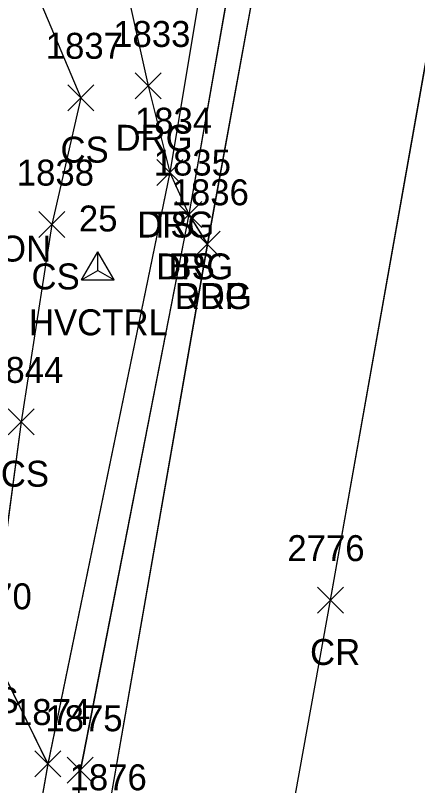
# Model space of a CAD drawing. Extents: x 1554668 to 1563881, y 831386 to 834374.
# Drawn here: x 1562220.5 to 1562251.5, y 832599.4 to 832658.8 of the extents above; entities that cross this region are included whole.
import ezdxf

# ---------------------------------------------------------------- set-up
doc = ezdxf.new("R2010")
doc.units = 0
for name, color, linetype in [('C_A', 7, 'Continuous'), ('C_I', 7, 'Continuous'), ('CPSM', 7, 'Continuous'), ('L_A', 7, 'Continuous'), ('L_I', 7, 'Continuous'), ('L_TIC', 7, 'Continuous'), ('LELB', 7, 'Continuous'), ('P_A', 7, 'Continuous'), ('P_I', 7, 'Continuous'), ('P_TIC', 7, 'Continuous'), ('PET', 7, 'Continuous'), ('PRC', 7, 'Continuous'), ('R_A', 7, 'Continuous'), ('R_I', 7, 'Continuous'), ('R_TIC', 7, 'Continuous'), ('RDG', 7, 'Continuous')]:
    doc.layers.add(name, color=color, linetype=linetype)

msp = doc.modelspace()

# ---------------------------------------------------------------- linework, layer by layer
at = {"layer": 'CPSM'}
for p, q in [((1562225.606, 832638.407), (1562226.856, 832640.572)), ((1562228.106, 832638.407), (1562226.856, 832640.572)), ((1562226.856, 832639.129), (1562226.856, 832640.572)), ((1562225.606, 832638.407), (1562226.856, 832639.129)), ((1562226.856, 832639.129), (1562226.856, 832639.129)), ((1562226.856, 832639.129), (1562228.106, 832638.407)), ((1562225.606, 832638.407), (1562228.106, 832638.407))]:
    msp.add_line(p, q, dxfattribs=at)
at = {"layer": 'L_TIC'}
for points in [[(1562224.537, 832651.434), (1562226.537, 832653.434)], [(1562226.537, 832651.434), (1562224.537, 832653.434)], [(1562231.401, 832645.664), (1562233.401, 832647.664)], [(1562233.401, 832645.664), (1562231.401, 832647.664)], [(1562232.855, 832642.437), (1562234.855, 832644.437)], [(1562234.855, 832642.437), (1562232.855, 832644.437)], [(1562222.306, 832641.664), (1562224.306, 832643.664)], [(1562224.306, 832641.664), (1562222.306, 832643.664)], [(1562219.942, 832626.463), (1562221.942, 832628.463)], [(1562221.942, 832626.463), (1562219.942, 832628.463)], [(1562222.013, 832600.103), (1562224.013, 832602.103)], [(1562224.013, 832600.103), (1562222.013, 832602.103)], [(1562222.013, 832600.103), (1562224.013, 832602.103)], [(1562224.013, 832600.103), (1562222.013, 832602.103)], [(1562224.504, 832599.622), (1562226.504, 832601.622)], [(1562226.504, 832599.622), (1562224.504, 832601.622)]]:
    msp.add_lwpolyline(points, dxfattribs=at)
at = {"layer": 'LELB'}
for points in [[(1562200.319, 833009.343), (1562250.032, 832998.896), (1562276.392, 832991.44), (1562294.256, 832987.301), (1562294.509, 832979.714), (1562291.449, 832962.579), (1562287.107, 832937.999), (1562279.03, 832891.065), (1562273.318, 832854.566), (1562271.935, 832849.042), (1562264.251, 832813.847), (1562264.727, 832800.258), (1562260.831, 832790.587), (1562254.987, 832763.768), (1562255.206, 832758.108), (1562250.522, 832738.023), (1562244.864, 832713.348), (1562243.792, 832698.645), (1562237.934, 832666.666), (1562233.862, 832643.438), (1562225.508, 832600.623), (1562224.97, 832593.616)], [(1562200.319, 833009.343), (1562250.032, 832998.896), (1562276.392, 832991.44), (1562294.256, 832987.301), (1562294.509, 832979.714), (1562291.449, 832962.579), (1562287.107, 832937.999), (1562279.03, 832891.065), (1562273.318, 832854.566), (1562271.935, 832849.042), (1562264.251, 832813.847), (1562264.727, 832800.258), (1562260.831, 832790.587), (1562254.987, 832763.768), (1562255.206, 832758.108), (1562250.522, 832738.023), (1562244.864, 832713.348), (1562243.792, 832698.645), (1562237.934, 832666.666), (1562233.862, 832643.438), (1562225.508, 832600.623), (1562224.97, 832593.616)], [(1562200.319, 833009.343), (1562250.032, 832998.896), (1562276.392, 832991.44), (1562294.256, 832987.301), (1562294.509, 832979.714), (1562291.449, 832962.579), (1562287.107, 832937.999), (1562279.03, 832891.065), (1562273.318, 832854.566), (1562271.935, 832849.042), (1562264.251, 832813.847), (1562264.727, 832800.258), (1562260.831, 832790.587), (1562254.987, 832763.768), (1562255.206, 832758.108), (1562250.522, 832738.023), (1562244.864, 832713.348), (1562243.792, 832698.645), (1562237.934, 832666.666), (1562233.862, 832643.438), (1562225.508, 832600.623), (1562224.97, 832593.616)], [(1562200.322, 833009.343), (1562250.033, 832998.897), (1562276.395, 832991.44), (1562294.255, 832987.301), (1562294.509, 832979.715), (1562291.449, 832962.579), (1562287.105, 832937.996), (1562279.025, 832891.061), (1562273.315, 832854.563), (1562271.934, 832849.035), (1562264.247, 832813.846), (1562264.723, 832800.257), (1562260.828, 832790.584), (1562254.984, 832763.768), (1562255.203, 832758.102), (1562250.519, 832738.023), (1562244.861, 832713.342), (1562243.789, 832698.638), (1562237.929, 832666.662), (1562233.855, 832643.437), (1562225.504, 832600.622), (1562224.967, 832593.618)], [(1562218.14, 832900.292), (1562218.268, 832876.803), (1562215.95, 832854.332), (1562215.695, 832828.477), (1562203.989, 832802.393), (1562207.068, 832776.241), (1562211.153, 832738.443), (1562206.508, 832714.613), (1562211.878, 832706.879), (1562214.046, 832687.271), (1562219.869, 832665.89), (1562225.537, 832652.434), (1562223.306, 832642.664), (1562220.942, 832627.463), (1562218.599, 832610.018), (1562223.013, 832601.103)], [(1562218.139, 832900.297), (1562218.274, 832876.808), (1562215.955, 832854.338), (1562215.7, 832828.484), (1562203.993, 832802.4), (1562207.072, 832776.244), (1562211.155, 832738.444), (1562206.51, 832714.612), (1562211.882, 832706.883), (1562214.049, 832687.275), (1562219.873, 832665.886), (1562225.54, 832652.432), (1562223.311, 832642.661), (1562220.948, 832627.466), (1562218.602, 832610.014), (1562223.016, 832601.097)], [(1562218.139, 832900.297), (1562218.274, 832876.808), (1562215.955, 832854.338), (1562215.7, 832828.484), (1562203.993, 832802.4), (1562207.072, 832776.244), (1562211.155, 832738.444), (1562206.51, 832714.612), (1562211.882, 832706.883), (1562214.049, 832687.275), (1562219.873, 832665.886), (1562225.54, 832652.432), (1562223.311, 832642.661), (1562220.948, 832627.466), (1562218.602, 832610.014), (1562223.016, 832601.097)], [(1562218.139, 832900.297), (1562218.274, 832876.808), (1562215.955, 832854.338), (1562215.7, 832828.484), (1562203.993, 832802.4), (1562207.072, 832776.244), (1562211.155, 832738.444), (1562206.51, 832714.612), (1562211.882, 832706.883), (1562214.049, 832687.275), (1562219.873, 832665.886), (1562225.54, 832652.432), (1562223.311, 832642.661), (1562220.948, 832627.466), (1562218.602, 832610.014), (1562223.016, 832601.097)], [(1562257.146, 832792.191), (1562250.632, 832765.696), (1562249.746, 832756.735), (1562245.942, 832739.285), (1562239.571, 832720.027), (1562240.485, 832704.631), (1562235.792, 832667.031), (1562232.401, 832646.664), (1562223.013, 832601.103), (1562221.104, 832590.266)], [(1562257.149, 832792.196), (1562250.635, 832765.702), (1562249.749, 832756.74), (1562245.946, 832739.286), (1562239.574, 832720.029), (1562240.488, 832704.636), (1562235.794, 832667.026), (1562232.403, 832646.663), (1562223.016, 832601.097), (1562221.107, 832590.266)], [(1562257.149, 832792.196), (1562250.635, 832765.702), (1562249.749, 832756.74), (1562245.946, 832739.286), (1562239.574, 832720.029), (1562240.488, 832704.636), (1562235.794, 832667.026), (1562232.403, 832646.663), (1562223.016, 832601.097), (1562221.107, 832590.266)], [(1562257.149, 832792.196), (1562250.635, 832765.702), (1562249.749, 832756.74), (1562245.946, 832739.286), (1562239.574, 832720.029), (1562240.488, 832704.636), (1562235.794, 832667.026), (1562232.403, 832646.663), (1562223.016, 832601.097), (1562221.107, 832590.266)]]:
    msp.add_lwpolyline(points, dxfattribs=at)
at = {"layer": 'P_TIC'}
for points in [[(1562234.287, 832640.147), (1562236.287, 832642.147)], [(1562236.287, 832640.147), (1562234.287, 832642.147)], [(1562243.766, 832612.73), (1562245.766, 832614.73)], [(1562245.766, 832612.73), (1562243.766, 832614.73)]]:
    msp.add_lwpolyline(points, dxfattribs=at)
at = {"layer": 'PET'}
for points in [[(1562273.885, 832849.078), (1562267.566, 832813.604), (1562265.603, 832799.939), (1562262.702, 832788.044), (1562256.455, 832758.513), (1562247.466, 832708.729), (1562245.108, 832694.982), (1562239.881, 832666.33), (1562235.287, 832641.147), (1562227.424, 832596.073), (1562223.217, 832566.02), (1562217.529, 832537.337), (1562210.223, 832493.736), (1562206.372, 832468.814), (1562200.609, 832439.099), (1562195.311, 832417.053), (1562190.426, 832389.216), (1562186.216, 832366.423), (1562178.76, 832327.806), (1562173.255, 832299.979), (1562167.833, 832271.729)], [(1562273.888, 832849.082), (1562267.57, 832813.605), (1562265.607, 832799.938), (1562262.705, 832788.043), (1562256.457, 832758.517), (1562247.47, 832708.736), (1562245.111, 832694.99), (1562239.884, 832666.33), (1562235.289, 832641.147), (1562227.427, 832596.074), (1562223.221, 832566.018), (1562217.533, 832537.341), (1562210.228, 832493.73), (1562206.377, 832468.81), (1562200.609, 832439.095), (1562195.315, 832417.049), (1562190.426, 832389.208), (1562186.219, 832366.417), (1562178.763, 832327.803), (1562173.257, 832299.981), (1562167.837, 832271.725)], [(1562273.888, 832849.082), (1562267.57, 832813.605), (1562265.607, 832799.938), (1562262.705, 832788.043), (1562256.457, 832758.517), (1562247.47, 832708.736), (1562245.111, 832694.99), (1562239.884, 832666.33), (1562235.289, 832641.147), (1562227.427, 832596.074), (1562223.221, 832566.018), (1562217.533, 832537.341), (1562210.228, 832493.73), (1562206.377, 832468.81), (1562200.609, 832439.095), (1562195.315, 832417.049), (1562190.426, 832389.208), (1562186.219, 832366.417), (1562178.763, 832327.803), (1562173.257, 832299.981), (1562167.837, 832271.725)], [(1562273.888, 832849.082), (1562267.57, 832813.605), (1562265.607, 832799.938), (1562262.705, 832788.043), (1562256.457, 832758.517), (1562247.47, 832708.736), (1562245.111, 832694.99), (1562239.884, 832666.33), (1562235.289, 832641.147), (1562227.427, 832596.074), (1562223.221, 832566.018), (1562217.533, 832537.341), (1562210.228, 832493.73), (1562206.377, 832468.81), (1562200.609, 832439.095), (1562195.315, 832417.049), (1562190.426, 832389.208), (1562186.219, 832366.417), (1562178.763, 832327.803), (1562173.257, 832299.981), (1562167.837, 832271.725)]]:
    msp.add_lwpolyline(points, dxfattribs=at)
at = {"layer": 'PRC'}
for points in [[(1562110.411, 831900.561), (1562120.308, 831948.457), (1562125.632, 831978.446), (1562135.485, 832029.35), (1562141.594, 832061.08), (1562148.973, 832098.697), (1562154.265, 832127.132), (1562163.42, 832175.531), (1562172.445, 832223.752), (1562181.394, 832270.005), (1562188.915, 832310.797), (1562198.31, 832360.399), (1562204.785, 832396.81), (1562210.164, 832423.469), (1562217.979, 832466.497), (1562228.735, 832524.397), (1562236.126, 832565.741), (1562244.769, 832613.731), (1562253.108, 832660.756), (1562257.149, 832682.207), (1562263.128, 832717.528), (1562269.494, 832752.574), (1562275.778, 832790.076), (1562288.132, 832857.633)], [(1562110.411, 831900.561), (1562120.308, 831948.457), (1562125.632, 831978.446), (1562135.485, 832029.35), (1562141.594, 832061.08), (1562148.973, 832098.697), (1562154.265, 832127.132), (1562163.42, 832175.531), (1562172.445, 832223.752), (1562181.394, 832270.005), (1562188.915, 832310.797), (1562198.31, 832360.399), (1562204.785, 832396.81), (1562210.164, 832423.469), (1562217.979, 832466.497), (1562228.735, 832524.397), (1562236.126, 832565.741), (1562244.769, 832613.731), (1562253.108, 832660.756), (1562257.149, 832682.207), (1562263.128, 832717.528), (1562269.494, 832752.574), (1562275.778, 832790.076), (1562288.132, 832857.633)], [(1562110.411, 831900.561), (1562120.308, 831948.457), (1562125.632, 831978.446), (1562135.485, 832029.35), (1562141.594, 832061.08), (1562148.973, 832098.697), (1562154.265, 832127.132), (1562163.42, 832175.531), (1562172.445, 832223.752), (1562181.394, 832270.005), (1562188.915, 832310.797), (1562198.31, 832360.399), (1562204.785, 832396.81), (1562210.164, 832423.469), (1562217.979, 832466.497), (1562228.735, 832524.397), (1562236.126, 832565.741), (1562244.769, 832613.731), (1562253.108, 832660.756), (1562257.149, 832682.207), (1562263.128, 832717.528), (1562269.494, 832752.574), (1562275.778, 832790.076), (1562288.132, 832857.633)], [(1562110.416, 831900.563), (1562120.309, 831948.456), (1562125.634, 831978.446), (1562135.488, 832029.349), (1562141.594, 832061.08), (1562148.971, 832098.698), (1562154.265, 832127.137), (1562163.419, 832175.534), (1562172.445, 832223.751), (1562181.389, 832270.011), (1562188.91, 832310.801), (1562198.306, 832360.397), (1562204.781, 832396.813), (1562210.163, 832423.475), (1562217.975, 832466.5), (1562228.731, 832524.404), (1562236.122, 832565.744), (1562244.766, 832613.73), (1562253.104, 832660.756), (1562257.145, 832682.206), (1562263.124, 832717.525), (1562269.49, 832752.57), (1562275.776, 832790.077), (1562288.125, 832857.632)]]:
    msp.add_lwpolyline(points, dxfattribs=at)
at = {"layer": 'R_TIC'}
for points in [[(1562229.729, 832652.346), (1562231.729, 832654.346)], [(1562231.729, 832652.346), (1562229.729, 832654.346)], [(1562231.401, 832645.664), (1562233.401, 832647.664)], [(1562233.401, 832645.664), (1562231.401, 832647.664)], [(1562232.855, 832642.437), (1562234.855, 832644.437)], [(1562234.855, 832642.437), (1562232.855, 832644.437)], [(1562234.287, 832640.147), (1562236.287, 832642.147)], [(1562236.287, 832640.147), (1562234.287, 832642.147)]]:
    msp.add_lwpolyline(points, dxfattribs=at)
at = {"layer": 'RDG'}
for points in [[(1562178.329, 832849.013), (1562178.773, 832830.356), (1562196.752, 832830.897), (1562215.695, 832828.477), (1562226.372, 832813.472), (1562225.814, 832794.259), (1562224.697, 832768.927), (1562226.017, 832741.204), (1562229.592, 832727.694), (1562224.664, 832688.775), (1562227.753, 832666.748), (1562230.729, 832653.346), (1562232.401, 832646.664), (1562233.855, 832643.437), (1562235.287, 832641.147)], [(1562178.336, 832849.018), (1562178.777, 832830.361), (1562196.753, 832830.898), (1562215.7, 832828.484), (1562226.377, 832813.479), (1562225.818, 832794.264), (1562224.701, 832768.933), (1562226.02, 832741.204), (1562229.595, 832727.694), (1562224.668, 832688.779), (1562227.756, 832666.747), (1562230.732, 832653.344), (1562232.403, 832646.663), (1562233.862, 832643.438), (1562235.289, 832641.147)], [(1562178.336, 832849.018), (1562178.777, 832830.361), (1562196.753, 832830.898), (1562215.7, 832828.484), (1562226.377, 832813.479), (1562225.818, 832794.264), (1562224.701, 832768.933), (1562226.02, 832741.204), (1562229.595, 832727.694), (1562224.668, 832688.779), (1562227.756, 832666.747), (1562230.732, 832653.344), (1562232.403, 832646.663), (1562233.862, 832643.438), (1562235.289, 832641.147)], [(1562178.336, 832849.018), (1562178.777, 832830.361), (1562196.753, 832830.898), (1562215.7, 832828.484), (1562226.377, 832813.479), (1562225.818, 832794.264), (1562224.701, 832768.933), (1562226.02, 832741.204), (1562229.595, 832727.694), (1562224.668, 832688.779), (1562227.756, 832666.747), (1562230.732, 832653.344), (1562232.403, 832646.663), (1562233.862, 832643.438), (1562235.289, 832641.147)]]:
    msp.add_lwpolyline(points, dxfattribs=at)

# ---------------------------------------------------------------- texts
at = {"layer": 'C_A'}
msp.add_text('HVCTRL', height=2, dxfattribs=at).set_placement((1562221.549, 832634.129))
at = {"layer": 'C_I'}
msp.add_text('25', height=2, dxfattribs=at).set_placement((1562225.392, 832642.129))
at = {"layer": 'L_A'}
for s, p in [('CS', (1562223.978, 832647.434)), ('TS', (1562230.81, 832641.664)), ('FOUNDATION', (1562205.577, 832639.812)), ('BS', (1562232.296, 832638.437)), ('CS', (1562221.746, 832637.664)), ('CS', (1562219.383, 832622.463)), ('CS', (1562217.04, 832605.018))]:
    msp.add_text(s, height=2, dxfattribs=at).set_placement(p)
at = {"layer": 'L_I'}
for s, p in [('1837', (1562222.844, 832655.434)), ('1834', (1562229.708, 832649.664)), ('1835', (1562231.162, 832646.437)), ('1838', (1562220.613, 832645.664)), ('1844', (1562218.25, 832630.463)), ('1870', (1562215.82, 832613.018)), ('1874', (1562220.32, 832604.103)), ('1874', (1562220.32, 832604.103)), ('1875', (1562222.811, 832603.622))]:
    msp.add_text(s, height=2, dxfattribs=at).set_placement(p)
at = {"layer": 'P_A'}
for s, p in [('RDP', (1562232.775, 832636.147)), ('CR', (1562243.199, 832608.73))]:
    msp.add_text(s, height=2, dxfattribs=at).set_placement(p)
at = {"layer": 'P_I'}
for s, p in [('1836', (1562232.539, 832644.147)), ('2776', (1562241.451, 832616.73)), ('1876', (1562224.676, 832599.073))]:
    msp.add_text(s, height=2, dxfattribs=at).set_placement(p)
at = {"layer": 'R_A'}
for p in [(1562228.217, 832648.346), (1562229.889, 832641.664), (1562231.343, 832638.437), (1562232.775, 832636.147)]:
    msp.add_text('DRG', height=2, dxfattribs=at).set_placement(p)
at = {"layer": 'R_I'}
for s, p in [('1833', (1562228.036, 832656.346)), ('1834', (1562229.708, 832649.664)), ('1835', (1562231.162, 832646.437)), ('1836', (1562232.539, 832644.147)), ('1876', (1562224.676, 832599.073))]:
    msp.add_text(s, height=2, dxfattribs=at).set_placement(p)

doc.saveas('drawing.dxf')
